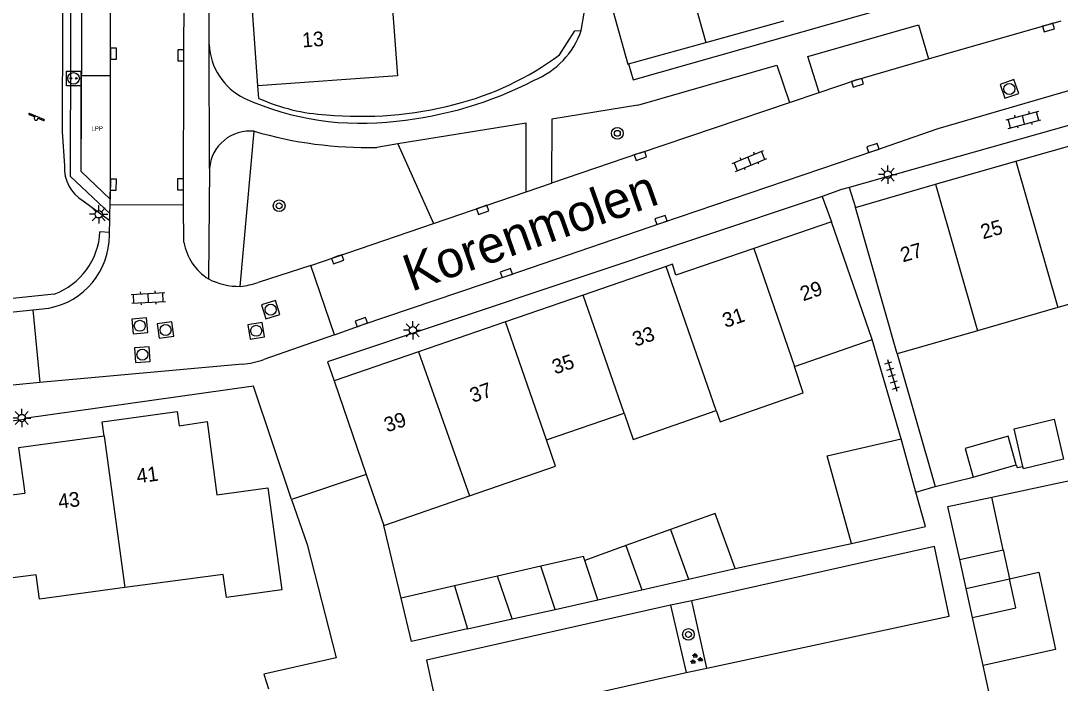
# Model space of a CAD drawing. Extents: x 136000 to 138005, y 398500 to 400500.
# Drawn here: x 137696.7 to 137767.6, y 400317.9 to 400363.1 of the extents above; entities that cross this region are included whole.
import ezdxf

# ---------------------------------------------------------------- set-up
doc = ezdxf.new("R2010")
doc.units = 0
for name, color, linetype in [('bp-grn-parkeervak', 7, 'Continuous'), ('gg-afsc-erfafscheiding', 7, 'Continuous'), ('gg-afsc-hekwerk', 7, 'Continuous'), ('gg-anno-huisnummerreeks BGT', 7, 'Continuous'), ('gg-anno-openbare ruimte label', 7, 'Continuous'), ('gg-bbg-bijgebouw', 7, 'Continuous'), ('gg-bbg-gedigitaliseerde bijgebouw', 7, 'Continuous'), ('gg-bbg-hoofdgebouw', 7, 'Continuous'), ('gg-bbg-luifel en loopbrug', 7, 'Continuous'), ('gg-bbg-tussenscheiding', 7, 'Continuous'), ('gg-knt-verharding', 7, 'Continuous'), ('gg-knt-verharding nz', 7, 'Continuous'), ('gt-grn-groengrens', 7, 'Continuous'), ('gt-grn-weggrens', 7, 'Continuous'), ('gt-symb-boom', 7, 'Continuous'), ('gt-symb-groenvak', 7, 'Continuous'), ('gt-symb-klinker verharding', 7, 'Continuous'), ('gt-symb-kolk', 7, 'Continuous'), ('gt-symb-laadpunt elektrisch vervoer', 7, 'Continuous'), ('gt-symb-lichtmast', 7, 'Continuous'), ('gt-symb-rioolschacht', 7, 'Continuous'), ('gt-symb-speelvoorziening', 7, 'Continuous'), ('gt-symb-tegel verharding', 7, 'Continuous'), ('kenmerkpunt laadpunt parkeerplaats', 7, 'Continuous')]:
    doc.layers.add(name, color=color, linetype=linetype)

# ---------------------------------------------------------------- blocks, each defined once
blk = doc.blocks.new('gt0-KOLK')
at = {"layer": 'gt-symb-kolk'}
blk.add_lwpolyline([(0, 0), (0.375, 0), (0.375, 0.4), (-0.375, 0.4), (-0.375, 0), (0, 0)], dxfattribs=at)
blk = doc.blocks.new('gt0-TEG1')
at = {"layer": 'gt-symb-tegel verharding'}
for p, q in [((-1.125, 0), (1.125, 0)), ((-0.9, -0.25), (-0.9, 0.25)), ((-0.45, -0.25), (-0.45, 0.25)), ((0, -0.25), (0, 0.25)), ((0.45, -0.25), (0.45, 0.25)), ((0.9, -0.25), (0.9, 0.25))]:
    blk.add_line(p, q, dxfattribs=at)
blk = doc.blocks.new('gt0-LMAST')
at = {"layer": 'gt-symb-lichtmast'}
for p, q in [((-0.182, 0.173), (-0.447, 0.438)), ((-0.005, 0.246), (-0.005, 0.621)), ((0.172, 0.173), (0.437, 0.438)), ((-0.255, -0.004), (-0.63, -0.004)), ((-0.182, -0.181), (-0.447, -0.446)), ((-0.005, -0.254), (-0.005, -0.629)), ((0.437, -0.446), (0.172, -0.181)), ((0.245, -0.004), (0.62, -0.004))]:
    blk.add_line(p, q, dxfattribs=at)
blk.add_circle((-0.005, -0.004), 0.25, dxfattribs=at)
blk = doc.blocks.new('gt0-KL1')
at = {"layer": 'gt-symb-klinker verharding'}
for p, q in [((-1.15, 0.3), (1.15, 0.3)), ((-1, -0.3), (-1, 0.3)), ((-0.5, 0.3), (-0.5, 0.45)), ((0, -0.3), (0, 0.3)), ((0.5, 0.3), (0.5, 0.45)), ((1, -0.3), (1, 0.3)), ((-1.15, -0.3), (1.15, -0.3)), ((-0.5, -0.45), (-0.5, -0.3)), ((0.5, -0.45), (0.5, -0.3))]:
    blk.add_line(p, q, dxfattribs=at)
blk = doc.blocks.new('gt0-RS')
at = {"layer": 'gt-symb-rioolschacht'}
blk.add_lwpolyline([(-0.5, -0.5), (0.5, -0.5), (0.5, 0.5), (-0.5, 0.5)], close=True, dxfattribs=at)
blk.add_circle((0, 0), 0.375, dxfattribs=at)
blk = doc.blocks.new('gt0-BOOM')
at = {"layer": 'gt-symb-boom'}
for radius in [0.4, 0.2]:
    blk.add_circle((0, 0), radius, dxfattribs=at)
blk = doc.blocks.new('gt0-GRVAK')
at = {"layer": 'gt-symb-groenvak'}
for p, q in [((-0.11, 0.189), (-0.228, 0.24)), ((-0.182, 0.153), (0.088, 0.153)), ((-0.091, 0.211), (-0.156, 0.322)), ((-0.047, 0.214), (-0.047, 0.393)), ((-0.004, 0.211), (0.061, 0.322)), ((0.015, 0.189), (0.133, 0.24)), ((0.262, -0.052), (0.197, 0.059)), ((0.305, -0.049), (0.305, 0.13)), ((0.349, -0.052), (0.414, 0.059)), ((-0.245, -0.228), (-0.363, -0.177)), ((-0.318, -0.264), (-0.047, -0.264)), ((-0.226, -0.206), (-0.291, -0.095)), ((-0.183, -0.203), (-0.183, -0.024)), ((-0.139, -0.206), (-0.074, -0.095)), ((-0.12, -0.228), (-0.002, -0.177)), ((0.243, -0.074), (0.125, -0.023)), ((0.17, -0.11), (0.441, -0.11)), ((0.368, -0.074), (0.486, -0.023))]:
    blk.add_line(p, q, dxfattribs=at)
blk = doc.blocks.new('gt0-SV')
at = {"layer": 'gt-symb-speelvoorziening'}
for p, q in [((-0.477, 0.255), (-0.08, 0.096)), ((0.542, -0.076), (-0.449, 0.324)), ((0.125, 0.014), (0.515, -0.143))]:
    blk.add_line(p, q, dxfattribs=at)
for centre, radius, start, end in [((-0.466, 0.291), 0.0369, 63.6251, 252.66016), ((-0.002, -0.005), 0.128, 127.68665, 8.59861), ((0.531, -0.111), 0.0363, 243.50852, 72.54358)]:
    blk.add_arc(centre, radius, start, end, dxfattribs=at)
blk = doc.blocks.new('gt0-LEV')
at = {"layer": 'gt-symb-laadpunt elektrisch vervoer'}
blk.add_lwpolyline([(-0.486, 0.501), (0.486, 0.501), (0.486, -0.499), (-0.486, -0.499)], close=True, dxfattribs=at)
for centre, radius in [((0, 0), 0.393), ((-0.186, 0), 0.0566), ((0.186, 0), 0.0566)]:
    blk.add_circle(centre, radius, dxfattribs=at)

msp = doc.modelspace()

# ---------------------------------------------------------------- linework, layer by layer
at = {"layer": 'bp-grn-parkeervak'}
msp.add_lwpolyline([(137702.833, 400350.904), (137700.858, 400352.778), (137700.858, 400359.324), (137702.833, 400359.324), (137702.833, 400350.904)], dxfattribs=at)
at = {"layer": 'gg-afsc-erfafscheiding'}
for p, q in [((137756.75, 400334.55), (137754.768, 400341.322)), ((137756.484, 400340.351), (137759.082, 400331.312)), ((137759.082, 400331.312), (137761.669, 400331.953)), ((137745.43, 400325.712), (137753.363, 400327.431)), ((137722.672, 400323.706), (137722.247, 400325.502))]:
    msp.add_line(p, q, dxfattribs=at)
msp.add_lwpolyline([(137764.599, 400332.782), (137764.668, 400332.598), (137765.059, 400332.681)], dxfattribs=at)
at = {"layer": 'gg-afsc-hekwerk'}
for p, q in [((137734.951, 400362.396), (137735.148, 400363.565)), ((137712.98, 400357.766), (137712.907, 400358.611)), ((137720.288, 400332.136), (137715.205, 400330.428)), ((137762.929, 400330.584), (137769.735, 400332.04)), ((137722.247, 400325.502), (137721.485, 400328.661)), ((137763.079, 400315.794), (137762.342, 400319.109))]:
    msp.add_line(p, q, dxfattribs=at)
for points in [[(137733.465, 400360.741), (137734.5, 400362.381), (137734.951, 400362.396)], [(137716.262, 400327.353), (137718.247, 400319.625), (137713.299, 400318.518), (137713.621, 400317.522)]]:
    msp.add_lwpolyline(points, dxfattribs=at)
for centre, radius, start, end in [((137721.348, 400377.092), 20.351, 284.06885, 306.54103), ((137718.223, 400369.339), 12.705, 245.62672, 267.09362), ((137719.918, 400382.103), 25.56, 264.74937, 284.44707)]:
    msp.add_arc(centre, radius, start, end, dxfattribs=at)
at = {"layer": 'gg-bbg-bijgebouw'}
for p, q in [((137757.761, 400330.916), (137756.75, 400334.55)), ((137761.669, 400331.953), (137764.599, 400332.782)), ((137745.43, 400325.712), (137744.072, 400329.478)), ((137760.748, 400326.329), (137763.717, 400326.982)), ((137763.717, 400326.982), (137764.148, 400325.011)), ((137742.254, 400324.988), (137745.43, 400325.712)), ((137761.182, 400324.356), (137760.748, 400326.329)), ((137739.078, 400324.263), (137742.254, 400324.988)), ((137726.3, 400324.536), (137727.184, 400321.603)), ((137761.615, 400322.382), (137761.182, 400324.356)), ((137730.243, 400322.284), (137733.166, 400322.935)), ((137727.184, 400321.603), (137730.243, 400322.284))]:
    msp.add_line(p, q, dxfattribs=at)
for points in [[(137753.363, 400327.431), (137751.701, 400333.407), (137756.75, 400334.55)], [(137764.599, 400332.782), (137764.047, 400334.735), (137761.115, 400333.91), (137761.669, 400331.953)], [(137753.363, 400327.431), (137758.412, 400328.574), (137757.761, 400330.916)], [(137761.615, 400322.382), (137764.579, 400323.04), (137764.148, 400325.011)]]:
    msp.add_lwpolyline(points, dxfattribs=at)
at = {"layer": 'gg-bbg-gedigitaliseerde bijgebouw'}
for p, q in [((137744.072, 400329.478), (137741.03, 400328.381)), ((137741.03, 400328.381), (137737.989, 400327.284)), ((137737.989, 400327.284), (137739.078, 400324.263)), ((137732.189, 400325.882), (137729.232, 400325.206)), ((137733.166, 400322.935), (137732.189, 400325.882)), ((137729.232, 400325.206), (137726.3, 400324.536))]:
    msp.add_line(p, q, dxfattribs=at)
for points in [[(137765.059, 400332.681), (137764.456, 400335.249), (137767.182, 400335.89), (137767.798, 400333.265)], [(137767.798, 400333.265), (137767.822, 400333.164), (137765.096, 400332.523), (137765.059, 400332.681)]]:
    msp.add_lwpolyline(points, dxfattribs=at)
at = {"layer": 'gg-bbg-hoofdgebouw'}
for p, q in [((137712.907, 400358.611), (137712.49, 400364.399)), ((137743.44, 400361.581), (137748.756, 400363.058)), ((137738.16, 400360.115), (137743.44, 400361.581)), ((137764.57, 400353.483), (137770.039, 400355.058)), ((137759.102, 400351.908), (137764.57, 400353.483)), ((137753.633, 400350.333), (137759.102, 400351.908)), ((137756.484, 400340.351), (137753.633, 400350.333)), ((137751.999, 400349.348), (137746.701, 400347.529)), ((137754.768, 400341.322), (137751.999, 400349.348)), ((137740.746, 400346.316), (137735.076, 400344.36)), ((137772.896, 400345.075), (137767.425, 400343.5)), ((137735.076, 400344.36), (137729.785, 400342.535)), ((137767.425, 400343.5), (137761.955, 400341.926)), ((137729.785, 400342.535), (137723.864, 400340.493)), ((137749.487, 400339.489), (137754.768, 400341.322)), ((137761.955, 400341.926), (137756.484, 400340.351)), ((137723.864, 400340.493), (137718.096, 400338.503)), ((137718.096, 400338.503), (137720.288, 400332.136)), ((137732.571, 400334.498), (137737.865, 400336.313)), ((137720.288, 400332.136), (137721.485, 400328.661)), ((137721.485, 400328.661), (137727.338, 400330.682))]:
    msp.add_line(p, q, dxfattribs=at)
for points in [[(137721.998, 400365.082), (137722.411, 400359.297), (137712.907, 400358.611)], [(137736.661, 400365.32), (137738.124, 400360.105), (137738.16, 400360.115)], [(137746.701, 400347.529), (137741.402, 400345.709), (137741.168, 400346.462), (137740.746, 400346.316)], [(137744.153, 400336.481), (137744.421, 400335.716), (137750.078, 400337.695), (137749.487, 400339.489)], [(137702.434, 400334.74), (137702.297, 400335.721), (137707.397, 400336.43), (137707.548, 400335.454), (137709.437, 400335.741), (137710.11, 400330.75), (137713.59, 400331.22), (137714.529, 400324.26), (137710.754, 400323.736), (137710.533, 400325.321), (137703.824, 400324.416)], [(137737.865, 400336.313), (137738.487, 400334.518), (137744.153, 400336.481)], [(137702.434, 400334.74), (137696.588, 400333.953), (137697.016, 400330.848)], [(137727.338, 400330.682), (137733.191, 400332.702), (137732.571, 400334.498)], [(137697.785, 400325.278), (137693.851, 400324.793), (137693.162, 400330.372), (137697.016, 400330.848)], [(137703.824, 400324.416), (137698.012, 400323.632), (137697.785, 400325.278)]]:
    msp.add_lwpolyline(points, dxfattribs=at)
at = {"layer": 'gg-bbg-luifel en loopbrug'}
for p, q in [((137763.717, 400326.982), (137762.929, 400330.584)), ((137737.989, 400327.284), (137735.189, 400326.275)), ((137735.099, 400326.547), (137732.189, 400325.882)), ((137735.189, 400326.275), (137735.099, 400326.547)), ((137736.081, 400323.584), (137735.189, 400326.275)), ((137726.3, 400324.536), (137722.672, 400323.706)), ((137736.081, 400323.584), (137739.078, 400324.263)), ((137733.166, 400322.935), (137736.081, 400323.584)), ((137762.342, 400319.109), (137761.615, 400322.382))]:
    msp.add_line(p, q, dxfattribs=at)
for points in [[(137760.748, 400326.329), (137759.928, 400329.942), (137762.929, 400330.584)], [(137764.148, 400325.011), (137766.132, 400325.475), (137767.286, 400320.2), (137762.342, 400319.109)], [(137727.184, 400321.603), (137723.371, 400320.75), (137722.672, 400323.706)]]:
    msp.add_lwpolyline(points, dxfattribs=at)
at = {"layer": 'gg-bbg-tussenscheiding'}
for p, q in [((137740.22, 400373.092), (137743.44, 400361.581)), ((137764.57, 400353.483), (137767.425, 400343.5)), ((137759.102, 400351.908), (137761.955, 400341.926)), ((137746.701, 400347.529), (137749.487, 400339.489)), ((137744.153, 400336.481), (137740.746, 400346.316)), ((137737.865, 400336.313), (137735.076, 400344.36)), ((137732.571, 400334.498), (137729.785, 400342.535)), ((137723.864, 400340.493), (137727.338, 400330.682)), ((137702.434, 400334.74), (137703.824, 400324.416)), ((137741.03, 400328.381), (137742.254, 400324.988)), ((137730.243, 400322.284), (137729.232, 400325.206)), ((137761.182, 400324.356), (137764.148, 400325.011))]:
    msp.add_line(p, q, dxfattribs=at)
at = {"layer": 'gg-knt-verharding'}
for p, q in [((137709.579, 400361.428), (137709.615, 400370.728)), ((137759.651, 400360.759), (137767.662, 400363.053)), ((137758.625, 400360.459), (137759.651, 400360.759)), ((137749.14, 400357.481), (137751.158, 400358.162)), ((137738.916, 400354.03), (137749.14, 400357.481)), ((137773.656, 400357.483), (137753.201, 400351.69)), ((137722.454, 400354.66), (137721.015, 400354.428)), ((137738.916, 400354.03), (137732.923, 400351.977)), ((137709.608, 400352.988), (137709.54, 400345.457)), ((137731.203, 400351.406), (137732.923, 400351.977)), ((137724.871, 400349.235), (137731.203, 400351.406)), ((137753.201, 400351.69), (137753.633, 400350.333)), ((137702.822, 400349.923), (137702.834, 400350.512)), ((137702.834, 400350.512), (137702.833, 400350.904)), ((137707.826, 400350.496), (137702.834, 400350.512)), ((137707.865, 400347.961), (137707.826, 400350.496)), ((137751.369, 400351.076), (137751.999, 400349.348)), ((137702.81, 400349.444), (137702.822, 400349.923)), ((137702.79, 400348.632), (137702.81, 400349.444)), ((137716.51, 400346.369), (137724.871, 400349.235)), ((137702.785, 400348.449), (137702.79, 400348.632)), ((137716.51, 400346.369), (137712.92, 400345.208)), ((137718.117, 400341.641), (137716.51, 400346.369)), ((137697.559, 400343.356), (137698.647, 400343.472)), ((137697.559, 400343.356), (137698.03, 400338.398)), ((137715.205, 400330.428), (137712.611, 400338.141)), ((137757.761, 400330.916), (137759.082, 400331.312)), ((137715.205, 400330.428), (137716.262, 400327.353)), ((137742.484, 400323.52), (137741.02, 400323.229)), ((137741.02, 400323.229), (137742.09, 400318.621)), ((137743.508, 400318.924), (137742.484, 400323.52)), ((137742.09, 400318.621), (137743.508, 400318.924))]:
    msp.add_line(p, q, dxfattribs=at)
for points in [[(137702.833, 400350.904), (137700.858, 400352.778), (137700.947, 400370.452), (137702.805, 400372.434)], [(137702.822, 400349.923), (137700.138, 400352.447), (137700.184, 400370.614)], [(137707.826, 400350.496), (137707.852, 400360.702), (137707.904, 400368.449)], [(137738.16, 400360.115), (137738.475, 400359.021), (137759.521, 400365.018)], [(137751.158, 400358.162), (137750.382, 400360.621), (137757.945, 400362.788), (137758.625, 400360.459)], [(137751.158, 400358.162), (137753.719, 400359.027), (137758.625, 400360.459)], [(137738.804, 400357.299), (137748.283, 400360.02), (137749.14, 400357.481)], [(137718.117, 400341.641), (137720.018, 400342.33), (137729.902, 400345.67), (137740.447, 400349.288), (137754.889, 400354.194), (137759.282, 400355.719), (137768.247, 400358.322)], [(137738.804, 400357.299), (137732.944, 400356.345), (137732.923, 400351.977)], [(137731.203, 400351.406), (137731.203, 400356.068), (137722.454, 400354.66)], [(137753.201, 400351.69), (137752.693, 400351.545), (137751.369, 400351.076)], [(137751.369, 400351.076), (137717.657, 400339.806), (137718.096, 400338.503)], [(137690.192, 400342.659), (137695.814, 400343.18), (137697.559, 400343.356)], [(137712.611, 400338.141), (137696.973, 400335.951), (137697, 400335.876), (137690.936, 400335.1)], [(137698.03, 400338.398), (137696.189, 400338.221), (137694.243, 400338.063)]]:
    msp.add_lwpolyline(points, dxfattribs=at)
for centre, radius, start, end in [((137729.587, 400364.256), 5.678, 292.15589, 340.87218), ((137713.9, 400361.652), 4.327, 182.96694, 243.4358), ((137719.833, 400381.957), 25.857, 275.57966, 297.38913), ((137719.913, 400375.352), 19.284, 245.65881, 277.25052), ((137712.365, 400352.774), 2.766, 84.00575, 175.55356), ((137720.38, 400382.022), 27.601, 253.74529, 271.31866), ((137697.752, 400348.425), 5.033, 280.24387, 0.27419), ((137711.472, 400348.562), 3.657, 189.45474, 238.10474), ((137711.594, 400349.378), 4.426, 242.35467, 271.40074), ((137711.225, 400350.27), 5.338, 275.13102, 288.51824)]:
    msp.add_arc(centre, radius, start, end, dxfattribs=at)
at = {"layer": 'gg-knt-verharding nz'}
for p, q in [((137718.117, 400341.641), (137713.3, 400339.962)), ((137711.849, 400339.648), (137698.03, 400338.398))]:
    msp.add_line(p, q, dxfattribs=at)
for points in [[(137702.833, 400350.904), (137702.852, 400351.891), (137702.859, 400360.818), (137702.805, 400372.434)], [(137743.508, 400318.924), (137760.028, 400322.465), (137759.029, 400327.213), (137742.484, 400323.52)], [(137741.02, 400323.229), (137724.392, 400319.48), (137725.398, 400314.863), (137742.09, 400318.621)]]:
    msp.add_lwpolyline(points, dxfattribs=at)
msp.add_arc((137711.312, 400345.637), 6.013, 275.11982, 289.3015, dxfattribs=at)
at = {"layer": 'gt-grn-groengrens'}
for p, q in [((137711.702, 400344.953), (137712.654, 400355.524)), ((137722.454, 400354.66), (137724.871, 400349.235)), ((137700.987, 400350.778), (137702.81, 400349.444)), ((137702.79, 400348.632), (137702.139, 400348.675))]:
    msp.add_line(p, q, dxfattribs=at)
for points in [[(137700.184, 400370.614), (137699.611, 400370.671), (137699.556, 400355.484), (137699.711, 400353.175)], [(137699.018, 400344.414), (137694.2, 400343.922), (137691.55, 400343.624), (137690.135, 400343.36), (137690.192, 400342.659)]]:
    msp.add_lwpolyline(points, dxfattribs=at)
for centre, radius, start, end in [((137702.335, 400353.034), 2.628, 176.92214, 239.13347), ((137697.356, 400348.905), 4.788, 290.30523, 357.25241)]:
    msp.add_arc(centre, radius, start, end, dxfattribs=at)
at = {"layer": 'gt-grn-weggrens'}
msp.add_line((137709.608, 400352.988), (137709.579, 400361.428), dxfattribs=at)

# ---------------------------------------------------------------- block references
at = {"layer": 'gt-symb-boom'}
for p in [(137737.408, 400355.384), (137714.353, 400350.445), (137742.255, 400321.226)]:
    msp.add_blockref('gt0-BOOM', p, dxfattribs=at)
at = {"layer": 'gt-symb-groenvak'}
msp.add_blockref('gt0-GRVAK', (137742.766, 400319.549), dxfattribs=at)
at = {"layer": 'gt-symb-klinker verharding'}
for p, rotation in [((137765.094, 400356.305), 14.71731114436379), ((137746.418, 400353.498), 22.514112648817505), ((137705.437, 400344.163), 3.1543921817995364)]:
    msp.add_blockref('gt0-KL1', p, dxfattribs=dict(at, rotation=rotation))
at = {"layer": 'gt-symb-kolk'}
for p, rotation in [((137766.742, 400362.786), -164.04130167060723), ((137702.859, 400360.818), -90.0484189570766), ((137707.852, 400360.702), 89.86281318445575), ((137753.719, 400359.027), -163.722040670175), ((137738.916, 400354.03), -161.09040432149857), ((137754.889, 400354.194), 18.756487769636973), ((137702.852, 400351.891), -91.09751696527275), ((137707.831, 400351.907), 89.80632486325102), ((137728.158, 400350.359), -161.1414396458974), ((137740.447, 400349.288), 18.935113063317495), ((137718.27, 400346.981), -160.80707292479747), ((137729.902, 400345.67), 18.672286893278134), ((137720.018, 400342.33), 19.92795146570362)]:
    msp.add_blockref('gt0-KOLK', p, dxfattribs=dict(at, rotation=rotation))
at = {"layer": 'gt-symb-laadpunt elektrisch vervoer'}
msp.add_blockref('gt0-LEV', (137700.34, 400359.131), dxfattribs=at)
at = {"layer": 'gt-symb-lichtmast'}
for p in [(137755.845, 400352.57), (137702.062, 400349.869), (137723.469, 400341.961), (137696.816, 400335.981)]:
    msp.add_blockref('gt0-LMAST', p, dxfattribs=at)
at = {"layer": 'gt-symb-rioolschacht'}
for p, rotation in [((137764.13, 400358.409), 19.346030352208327), ((137713.777, 400343.362), 16.61267843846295), ((137704.856, 400342.264), -85.02256907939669), ((137706.61, 400341.975), 97.77061756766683), ((137712.787, 400341.921), 8.879911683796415), ((137705.034, 400340.297), 94.29720060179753)]:
    msp.add_blockref('gt0-RS', p, dxfattribs=dict(at, rotation=rotation))
at = {"layer": 'gt-symb-speelvoorziening'}
msp.add_blockref('gt0-SV', (137697.782, 400356.403), dxfattribs=at)
at = {"layer": 'gt-symb-tegel verharding', "rotation": -73.2678397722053}
msp.add_blockref('gt0-TEG1', (137756.136, 400338.882), dxfattribs=at)

# ---------------------------------------------------------------- texts
at = {"layer": 'gg-anno-huisnummerreeks BGT'}
for s, rotation, p in [('13', 4.1, (137715.949, 400361.238)), ('25', 16.1, (137762.335, 400348.157)), ('27', 16.1, (137756.866, 400346.582)), ('29', 19, (137750.076, 400343.929)), ('31', 19, (137744.777, 400342.11)), ('33', 19, (137738.64, 400340.83)), ('35', 19, (137733.159, 400338.939)), ('37', 19, (137727.554, 400337.006)), ('39', 19, (137721.709, 400334.99)), ('41', 7.9, (137704.697, 400331.512)), ('43', 7.6, (137699.352, 400329.785))]:
    msp.add_text(s, height=1, rotation=rotation, dxfattribs=at).set_placement(p)
at = {"layer": 'gg-anno-openbare ruimte label'}
msp.add_text('Korenmolen', height=2.5, rotation=19.5, dxfattribs=at).set_placement((137723.37, 400344.576))
at = {"layer": 'kenmerkpunt laadpunt parkeerplaats'}
msp.add_text('LPP', height=0.3, dxfattribs=at).set_placement((137701.556, 400355.565))

doc.saveas('drawing.dxf')
